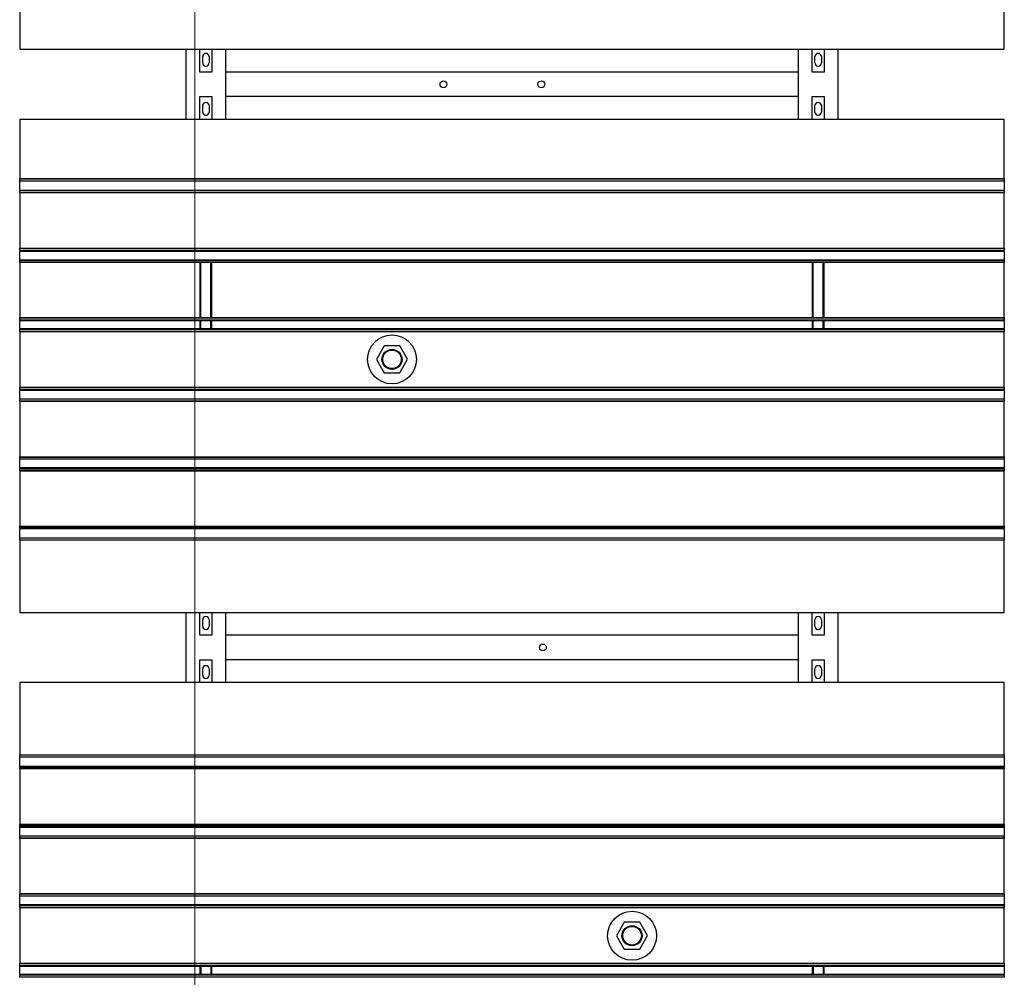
# Model space of a CAD drawing. Extents: x -89225 to 110569, y 13360 to 87647.
# Tile 272 of 478: x 29778 to 31788, y 71936 to 73891. Entities that reach past the tile are written whole.
import ezdxf

# ---------------------------------------------------------------- set-up
doc = ezdxf.new("R2010")
doc.units = 0
doc.layers.add('Beluchtingstank', color=253, linetype='Continuous')
doc.layers.add('Iv-Lines 035', color=4, linetype='Continuous')

# ---------------------------------------------------------------- blocks, each defined once
blk = doc.blocks.new('Beluchtingselementen Bosman')
for p, q in [((1269289.4, -864110.6), (1269289.4, -864231.3)), ((1271299.4, -864231.3), (1271299.4, -864110.6)), ((1269289.4, -864231.3), (1271299.4, -864231.3)), ((1269629.4, -864374.5), (1269629.4, -864231.3)), ((1269656.9, -864277.9), (1269656.9, -864231.3)), ((1269681.9, -864231.3), (1269681.9, -864277.9)), ((1269709.4, -864231.3), (1269709.4, -864374.5)), ((1270879.4, -864374.5), (1270879.4, -864231.3)), ((1270906.9, -864277.9), (1270906.9, -864231.3)), ((1270931.9, -864231.3), (1270931.9, -864277.9)), ((1270959.4, -864231.3), (1270959.4, -864374.5)), ((1269662.9, -864259.3), (1269662.9, -864246.3)), ((1269675.9, -864246.3), (1269675.9, -864259.3)), ((1270912.9, -864259.3), (1270912.9, -864246.3)), ((1270925.9, -864246.3), (1270925.9, -864259.3)), ((1269681.9, -864277.9), (1269656.9, -864277.9)), ((1270879.4, -864277.8), (1269709.4, -864277.8)), ((1269709.4, -864277.8), (1269709.4, -864321.8)), ((1270879.4, -864321.8), (1270879.4, -864277.8)), ((1270931.9, -864277.9), (1270906.9, -864277.9)), ((1269656.9, -864374.5), (1269656.9, -864327.9)), ((1269656.9, -864327.9), (1269681.9, -864327.9)), ((1269681.9, -864327.9), (1269681.9, -864374.5)), ((1270879.4, -864327.8), (1269709.4, -864327.8)), ((1270906.9, -864374.5), (1270906.9, -864327.9)), ((1270906.9, -864327.9), (1270931.9, -864327.9)), ((1270931.9, -864327.9), (1270931.9, -864374.5)), ((1269662.9, -864359.5), (1269662.9, -864346.5)), ((1269675.9, -864346.5), (1269675.9, -864359.5)), ((1270912.9, -864359.5), (1270912.9, -864346.5)), ((1270925.9, -864346.5), (1270925.9, -864359.5)), ((1271299.4, -864374.5), (1269289.4, -864374.5)), ((1269289.4, -864374.5), (1269289.4, -864495.2)), ((1271299.4, -864495.2), (1271299.4, -864374.5)), ((1269289.4, -864495.9), (1269289.4, -864495.2)), ((1269289.4, -864495.2), (1271299.4, -864495.2)), ((1269289.4, -864498.7), (1269289.4, -864495.9)), ((1269289.4, -864495.9), (1271299.4, -864495.9)), ((1269289.4, -864498.7), (1269289.4, -864499.9)), ((1269289.4, -864501.5), (1269289.4, -864499.9)), ((1269289.4, -864499.9), (1271299.4, -864499.9)), ((1271299.4, -864495.2), (1271299.4, -864495.9)), ((1271299.4, -864495.9), (1271299.4, -864498.7)), ((1271299.4, -864499.9), (1271299.4, -864498.7)), ((1271299.4, -864499.9), (1271299.4, -864501.5)), ((1269289.4, -864517.5), (1269289.4, -864501.5)), ((1269289.4, -864519), (1269289.4, -864517.5)), ((1269289.4, -864519), (1269289.4, -864520.3)), ((1269289.4, -864519), (1271299.4, -864519)), ((1269289.4, -864523.1), (1269289.4, -864520.3)), ((1271299.4, -864501.5), (1271299.4, -864517.5)), ((1271299.4, -864517.5), (1271299.4, -864519)), ((1271299.4, -864520.3), (1271299.4, -864519)), ((1271299.4, -864520.3), (1271299.4, -864523.1)), ((1269289.4, -864523.8), (1269289.4, -864523.1)), ((1269289.4, -864523.1), (1271299.4, -864523.1)), ((1269289.4, -864523.8), (1269289.4, -864637.2)), ((1269289.4, -864523.8), (1271299.4, -864523.8)), ((1271299.4, -864523.1), (1271299.4, -864523.8)), ((1271299.4, -864637.2), (1271299.4, -864523.8)), ((1269289.4, -864637.9), (1269289.4, -864637.2)), ((1269289.4, -864637.2), (1271299.4, -864637.2)), ((1269289.4, -864640.7), (1269289.4, -864637.9)), ((1269289.4, -864637.9), (1271299.4, -864637.9)), ((1269289.4, -864640.7), (1269289.4, -864641.9)), ((1271299.4, -864637.2), (1271299.4, -864637.9)), ((1271299.4, -864637.9), (1271299.4, -864640.7)), ((1271299.4, -864641.9), (1271299.4, -864640.7)), ((1269289.4, -864643.5), (1269289.4, -864641.9)), ((1269289.4, -864641.9), (1271299.4, -864641.9)), ((1269289.4, -864659.5), (1269289.4, -864643.5)), ((1269289.4, -864643.5), (1271299.4, -864643.5)), ((1269289.4, -864661), (1269289.4, -864659.5)), ((1269289.4, -864661), (1269289.4, -864662.3)), ((1269289.4, -864661), (1271299.4, -864661)), ((1271299.4, -864641.9), (1271299.4, -864643.5)), ((1271299.4, -864643.5), (1271299.4, -864659.5)), ((1271299.4, -864659.5), (1271299.4, -864661)), ((1271299.4, -864662.3), (1271299.4, -864661)), ((1269289.4, -864665.1), (1269289.4, -864662.3)), ((1269289.4, -864662.3), (1271299.4, -864662.3)), ((1269289.4, -864665.8), (1269289.4, -864665.1)), ((1269289.4, -864665.1), (1271299.4, -864665.1)), ((1269289.4, -864665.8), (1269289.4, -864779.2)), ((1269289.4, -864665.8), (1271299.4, -864665.8)), ((1269656.9, -864665.8), (1269656.9, -864779.2)), ((1269658.9, -864779.2), (1269658.9, -864665.8)), ((1269679.9, -864779.2), (1269679.9, -864665.8)), ((1269681.9, -864779.2), (1269681.9, -864665.8)), ((1270906.9, -864665.8), (1270906.9, -864779.2)), ((1270908.9, -864779.2), (1270908.9, -864665.8)), ((1270929.9, -864779.2), (1270929.9, -864665.8)), ((1270931.9, -864779.2), (1270931.9, -864665.8)), ((1271299.4, -864662.3), (1271299.4, -864665.1)), ((1271299.4, -864665.1), (1271299.4, -864665.8)), ((1271299.4, -864779.2), (1271299.4, -864665.8)), ((1269289.4, -864779.9), (1269289.4, -864779.2)), ((1269289.4, -864779.2), (1271299.4, -864779.2)), ((1269289.4, -864782.7), (1269289.4, -864779.9)), ((1269289.4, -864779.9), (1271299.4, -864779.9)), ((1271299.4, -864779.2), (1271299.4, -864779.9)), ((1271299.4, -864779.9), (1271299.4, -864782.7)), ((1269289.4, -864782.7), (1269289.4, -864783.9)), ((1269289.4, -864785.5), (1269289.4, -864783.9)), ((1269289.4, -864783.9), (1271299.4, -864783.9)), ((1269289.4, -864801.5), (1269289.4, -864785.5)), ((1269289.4, -864785.5), (1271299.4, -864785.5)), ((1269289.4, -864803), (1269289.4, -864801.5)), ((1269289.4, -864801.5), (1271299.4, -864801.5)), ((1269656.9, -864785.5), (1269656.9, -864801.5)), ((1269658.9, -864801.5), (1269658.9, -864785.5)), ((1269679.9, -864801.5), (1269679.9, -864785.5)), ((1269681.9, -864801.5), (1269681.9, -864785.5)), ((1270906.9, -864785.5), (1270906.9, -864801.5)), ((1270908.9, -864801.5), (1270908.9, -864785.5)), ((1270929.9, -864801.5), (1270929.9, -864785.5)), ((1270931.9, -864801.5), (1270931.9, -864785.5)), ((1271299.4, -864783.9), (1271299.4, -864782.7)), ((1271299.4, -864783.9), (1271299.4, -864785.5)), ((1271299.4, -864785.5), (1271299.4, -864801.5)), ((1271299.4, -864801.5), (1271299.4, -864803)), ((1269289.4, -864803), (1269289.4, -864804.3)), ((1269289.4, -864803), (1271299.4, -864803)), ((1269289.4, -864807.1), (1269289.4, -864804.3)), ((1269289.4, -864807.8), (1269289.4, -864807.1)), ((1269289.4, -864807.1), (1271299.4, -864807.1)), ((1269289.4, -864807.8), (1269289.4, -864921.2)), ((1269289.4, -864807.8), (1271299.4, -864807.8)), ((1271299.4, -864804.3), (1271299.4, -864803)), ((1271299.4, -864804.3), (1271299.4, -864807.1)), ((1271299.4, -864807.1), (1271299.4, -864807.8)), ((1271299.4, -864921.2), (1271299.4, -864807.8)), ((1270033.4, -864837), (1270017.6, -864864.6)), ((1270065.2, -864836.9), (1270033.4, -864837)), ((1270081.2, -864864.4), (1270065.2, -864836.9)), ((1270017.6, -864864.6), (1270033.6, -864892.1)), ((1270065.4, -864892), (1270081.2, -864864.4)), ((1270033.6, -864892.1), (1270065.4, -864892)), ((1269289.4, -864921.9), (1269289.4, -864921.2)), ((1269289.4, -864921.2), (1271299.4, -864921.2)), ((1269289.4, -864924.7), (1269289.4, -864921.9)), ((1269289.4, -864921.9), (1271299.4, -864921.9)), ((1271299.4, -864921.2), (1271299.4, -864921.9)), ((1271299.4, -864921.9), (1271299.4, -864924.7)), ((1269289.4, -864924.7), (1269289.4, -864925.9)), ((1269289.4, -864927.5), (1269289.4, -864925.9)), ((1269289.4, -864925.9), (1271299.4, -864925.9)), ((1269289.4, -864943.5), (1269289.4, -864927.5)), ((1269289.4, -864927.5), (1271299.4, -864927.5)), ((1271299.4, -864925.9), (1271299.4, -864924.7)), ((1271299.4, -864925.9), (1271299.4, -864927.5)), ((1271299.4, -864927.5), (1271299.4, -864943.5)), ((1269289.4, -864945), (1269289.4, -864943.5)), ((1269289.4, -864945), (1269289.4, -864946.3)), ((1269289.4, -864945), (1271299.4, -864945)), ((1269289.4, -864949.1), (1269289.4, -864946.3)), ((1269289.4, -864949.8), (1269289.4, -864949.1)), ((1269289.4, -864949.1), (1271299.4, -864949.1)), ((1269289.4, -864949.8), (1269289.4, -865063.2)), ((1269289.4, -864949.8), (1271299.4, -864949.8)), ((1271299.4, -864943.5), (1271299.4, -864945)), ((1271299.4, -864946.3), (1271299.4, -864945)), ((1271299.4, -864946.3), (1271299.4, -864949.1)), ((1271299.4, -864949.1), (1271299.4, -864949.8)), ((1271299.4, -865063.2), (1271299.4, -864949.8)), ((1269289.4, -865063.9), (1269289.4, -865063.2)), ((1269289.4, -865063.2), (1271299.4, -865063.2)), ((1271299.4, -865063.2), (1271299.4, -865063.9)), ((1269289.4, -865066.7), (1269289.4, -865063.9)), ((1269289.4, -865063.9), (1271299.4, -865063.9)), ((1269289.4, -865066.7), (1269289.4, -865067.9)), ((1269289.4, -865069.5), (1269289.4, -865067.9)), ((1269289.4, -865067.9), (1271299.4, -865067.9)), ((1269289.4, -865085.5), (1269289.4, -865069.5)), ((1271299.4, -865063.9), (1271299.4, -865066.7)), ((1271299.4, -865067.9), (1271299.4, -865066.7)), ((1271299.4, -865067.9), (1271299.4, -865069.5)), ((1271299.4, -865069.5), (1271299.4, -865085.5)), ((1269289.4, -865087), (1269289.4, -865085.5)), ((1269289.4, -865085.5), (1271299.4, -865085.5)), ((1269289.4, -865087), (1269289.4, -865088.3)), ((1269289.4, -865087), (1271299.4, -865087)), ((1269289.4, -865091.1), (1269289.4, -865088.3)), ((1269289.4, -865088.3), (1271299.4, -865088.3)), ((1269289.4, -865091.8), (1269289.4, -865091.1)), ((1269289.4, -865091.1), (1271299.4, -865091.1)), ((1269289.4, -865091.8), (1269289.4, -865205.2)), ((1269289.4, -865091.8), (1271299.4, -865091.8)), ((1271299.4, -865085.5), (1271299.4, -865087)), ((1271299.4, -865088.3), (1271299.4, -865087)), ((1271299.4, -865088.3), (1271299.4, -865091.1)), ((1271299.4, -865091.1), (1271299.4, -865091.8)), ((1271299.4, -865205.2), (1271299.4, -865091.8)), ((1269289.4, -865205.9), (1269289.4, -865205.2)), ((1269289.4, -865205.2), (1271299.4, -865205.2)), ((1269289.4, -865208.7), (1269289.4, -865205.9)), ((1269289.4, -865205.9), (1271299.4, -865205.9)), ((1269289.4, -865208.7), (1269289.4, -865209.9)), ((1269289.4, -865208.7), (1271299.4, -865208.7)), ((1269289.4, -865211.5), (1269289.4, -865209.9)), ((1269289.4, -865209.9), (1271299.4, -865209.9)), ((1269289.4, -865227.5), (1269289.4, -865211.5)), ((1271299.4, -865205.2), (1271299.4, -865205.9)), ((1271299.4, -865205.9), (1271299.4, -865208.7)), ((1271299.4, -865209.9), (1271299.4, -865208.7)), ((1271299.4, -865209.9), (1271299.4, -865211.5)), ((1271299.4, -865211.5), (1271299.4, -865227.5)), ((1269289.4, -865229), (1269289.4, -865227.5)), ((1269289.4, -865229), (1269289.4, -865230.3)), ((1269289.4, -865229), (1271299.4, -865229)), ((1269289.4, -865233.1), (1269289.4, -865230.3)), ((1269289.4, -865233.8), (1269289.4, -865233.1)), ((1269289.4, -865233.1), (1271299.4, -865233.1)), ((1269289.4, -865233.8), (1269289.4, -865381.3)), ((1271299.4, -865227.5), (1271299.4, -865229)), ((1271299.4, -865230.3), (1271299.4, -865229)), ((1271299.4, -865230.3), (1271299.4, -865233.1)), ((1271299.4, -865233.1), (1271299.4, -865233.8)), ((1271299.4, -865381.3), (1271299.4, -865233.8)), ((1269289.4, -865381.3), (1271299.4, -865381.3)), ((1269629.4, -865524.5), (1269629.4, -865381.3)), ((1269656.9, -865427.9), (1269656.9, -865381.3)), ((1269681.9, -865381.3), (1269681.9, -865427.9)), ((1269709.4, -865381.3), (1269709.4, -865524.5)), ((1270879.4, -865524.5), (1270879.4, -865381.3)), ((1270906.9, -865427.9), (1270906.9, -865381.3)), ((1270931.9, -865381.3), (1270931.9, -865427.9)), ((1270959.4, -865381.3), (1270959.4, -865524.5)), ((1269662.9, -865409.3), (1269662.9, -865396.3)), ((1269675.9, -865396.3), (1269675.9, -865409.3)), ((1270912.9, -865409.3), (1270912.9, -865396.3)), ((1270925.9, -865396.3), (1270925.9, -865409.3)), ((1269681.9, -865427.9), (1269656.9, -865427.9)), ((1270879.4, -865427.8), (1269709.4, -865427.8)), ((1269709.4, -865427.8), (1269709.4, -865471.8)), ((1270879.4, -865471.8), (1270879.4, -865427.8)), ((1270931.9, -865427.9), (1270906.9, -865427.9)), ((1269656.9, -865524.5), (1269656.9, -865477.9)), ((1269656.9, -865477.9), (1269681.9, -865477.9)), ((1269681.9, -865477.9), (1269681.9, -865524.5)), ((1270879.4, -865477.8), (1269709.4, -865477.8)), ((1270906.9, -865524.5), (1270906.9, -865477.9)), ((1270906.9, -865477.9), (1270931.9, -865477.9)), ((1270931.9, -865477.9), (1270931.9, -865524.5)), ((1269662.9, -865509.5), (1269662.9, -865496.5)), ((1269675.9, -865496.5), (1269675.9, -865509.5)), ((1270912.9, -865509.5), (1270912.9, -865496.5)), ((1270925.9, -865496.5), (1270925.9, -865509.5)), ((1271299.4, -865524.5), (1269289.4, -865524.5)), ((1269289.4, -865524.5), (1269289.4, -865672)), ((1271299.4, -865672), (1271299.4, -865524.5)), ((1269289.4, -865672.7), (1269289.4, -865672)), ((1269289.4, -865675.5), (1269289.4, -865672.7)), ((1271299.4, -865672.7), (1269289.4, -865672.7)), ((1269289.4, -865675.5), (1269289.4, -865676.7)), ((1269289.4, -865678.3), (1269289.4, -865676.7)), ((1271299.4, -865676.7), (1269289.4, -865676.7)), ((1269289.4, -865694.3), (1269289.4, -865678.3)), ((1271299.4, -865672), (1271299.4, -865672.7)), ((1271299.4, -865672.7), (1271299.4, -865675.5)), ((1271299.4, -865676.7), (1271299.4, -865675.5)), ((1271299.4, -865676.7), (1271299.4, -865678.3)), ((1271299.4, -865678.3), (1271299.4, -865694.3)), ((1269289.4, -865695.8), (1269289.4, -865694.3)), ((1269289.4, -865695.8), (1269289.4, -865697.1)), ((1271299.4, -865695.8), (1269289.4, -865695.8)), ((1269289.4, -865699.9), (1269289.4, -865697.1)), ((1271299.4, -865697.1), (1269289.4, -865697.1)), ((1269289.4, -865700.6), (1269289.4, -865699.9)), ((1271299.4, -865699.9), (1269289.4, -865699.9)), ((1269289.4, -865700.6), (1269289.4, -865814)), ((1271299.4, -865700.6), (1269289.4, -865700.6)), ((1271299.4, -865694.3), (1271299.4, -865695.8)), ((1271299.4, -865697.1), (1271299.4, -865695.8)), ((1271299.4, -865697.1), (1271299.4, -865699.9)), ((1271299.4, -865699.9), (1271299.4, -865700.6)), ((1271299.4, -865814), (1271299.4, -865700.6)), ((1269289.4, -865814.7), (1269289.4, -865814)), ((1271299.4, -865814), (1269289.4, -865814)), ((1269289.4, -865817.5), (1269289.4, -865814.7)), ((1271299.4, -865814.7), (1269289.4, -865814.7)), ((1269289.4, -865817.5), (1269289.4, -865818.7)), ((1271299.4, -865817.5), (1269289.4, -865817.5)), ((1269289.4, -865820.3), (1269289.4, -865818.7)), ((1271299.4, -865818.7), (1269289.4, -865818.7)), ((1269289.4, -865836.3), (1269289.4, -865820.3)), ((1271299.4, -865820.3), (1269289.4, -865820.3)), ((1271299.4, -865814), (1271299.4, -865814.7)), ((1271299.4, -865814.7), (1271299.4, -865817.5)), ((1271299.4, -865818.7), (1271299.4, -865817.5)), ((1271299.4, -865818.7), (1271299.4, -865820.3)), ((1271299.4, -865820.3), (1271299.4, -865836.3)), ((1269289.4, -865837.8), (1269289.4, -865836.3)), ((1269289.4, -865837.8), (1269289.4, -865839.1)), ((1271299.4, -865837.8), (1269289.4, -865837.8)), ((1269289.4, -865841.9), (1269289.4, -865839.1)), ((1269289.4, -865842.6), (1269289.4, -865841.9)), ((1271299.4, -865841.9), (1269289.4, -865841.9)), ((1269289.4, -865842.6), (1269289.4, -865956)), ((1271299.4, -865842.6), (1269289.4, -865842.6)), ((1271299.4, -865836.3), (1271299.4, -865837.8)), ((1271299.4, -865839.1), (1271299.4, -865837.8)), ((1271299.4, -865839.1), (1271299.4, -865841.9)), ((1271299.4, -865841.9), (1271299.4, -865842.6)), ((1271299.4, -865956), (1271299.4, -865842.6)), ((1269289.4, -865956.7), (1269289.4, -865956)), ((1271299.4, -865956), (1269289.4, -865956)), ((1269289.4, -865959.5), (1269289.4, -865956.7)), ((1271299.4, -865956.7), (1269289.4, -865956.7)), ((1269289.4, -865959.5), (1269289.4, -865960.7)), ((1269289.4, -865962.3), (1269289.4, -865960.7)), ((1271299.4, -865960.7), (1269289.4, -865960.7)), ((1269289.4, -865978.3), (1269289.4, -865962.3)), ((1271299.4, -865956), (1271299.4, -865956.7)), ((1271299.4, -865956.7), (1271299.4, -865959.5)), ((1271299.4, -865960.7), (1271299.4, -865959.5)), ((1271299.4, -865960.7), (1271299.4, -865962.3)), ((1271299.4, -865962.3), (1271299.4, -865978.3)), ((1269289.4, -865979.8), (1269289.4, -865978.3)), ((1271299.4, -865978.3), (1269289.4, -865978.3)), ((1269289.4, -865979.8), (1269289.4, -865981.1)), ((1271299.4, -865979.8), (1269289.4, -865979.8)), ((1269289.4, -865983.9), (1269289.4, -865981.1)), ((1269289.4, -865984.6), (1269289.4, -865983.9)), ((1271299.4, -865983.9), (1269289.4, -865983.9)), ((1269289.4, -865984.6), (1269289.4, -866098)), ((1271299.4, -865984.6), (1269289.4, -865984.6)), ((1271299.4, -865978.3), (1271299.4, -865979.8)), ((1271299.4, -865981.1), (1271299.4, -865979.8)), ((1271299.4, -865981.1), (1271299.4, -865983.9)), ((1271299.4, -865983.9), (1271299.4, -865984.6)), ((1271299.4, -866098), (1271299.4, -865984.6)), ((1270523.4, -866013.8), (1270507.6, -866041.4)), ((1270555.2, -866013.7), (1270523.4, -866013.8)), ((1270571.2, -866041.2), (1270555.2, -866013.7)), ((1270507.6, -866041.4), (1270523.6, -866068.9)), ((1270555.4, -866068.8), (1270571.2, -866041.2)), ((1270523.6, -866068.9), (1270555.4, -866068.8)), ((1269289.4, -866098.7), (1269289.4, -866098)), ((1271299.4, -866098), (1269289.4, -866098)), ((1269289.4, -866101.5), (1269289.4, -866098.7)), ((1271299.4, -866098.7), (1269289.4, -866098.7)), ((1269289.4, -866101.5), (1269289.4, -866102.7)), ((1269289.4, -866104.3), (1269289.4, -866102.7)), ((1271299.4, -866102.7), (1269289.4, -866102.7)), ((1269289.4, -866120.3), (1269289.4, -866104.3)), ((1271299.4, -866104.3), (1269289.4, -866104.3)), ((1269656.9, -866104.3), (1269656.9, -866120.3)), ((1269658.9, -866104.3), (1269658.9, -866120.3)), ((1269679.9, -866104.3), (1269679.9, -866120.3)), ((1269681.9, -866120.3), (1269681.9, -866104.3)), ((1270906.9, -866104.3), (1270906.9, -866120.3)), ((1270908.9, -866104.3), (1270908.9, -866120.3)), ((1270929.9, -866104.3), (1270929.9, -866120.3)), ((1270931.9, -866120.3), (1270931.9, -866104.3)), ((1271299.4, -866098), (1271299.4, -866098.7)), ((1271299.4, -866098.7), (1271299.4, -866101.5)), ((1271299.4, -866102.7), (1271299.4, -866101.5)), ((1271299.4, -866102.7), (1271299.4, -866104.3)), ((1271299.4, -866104.3), (1271299.4, -866120.3)), ((1269289.4, -866121.8), (1269289.4, -866120.3)), ((1271299.4, -866120.3), (1269289.4, -866120.3)), ((1269289.4, -866121.8), (1269289.4, -866123.1)), ((1271299.4, -866121.8), (1269289.4, -866121.8)), ((1269289.4, -866125.9), (1269289.4, -866123.1)), ((1269289.4, -866126.6), (1269289.4, -866125.9)), ((1271299.4, -866125.9), (1269289.4, -866125.9)), ((1271299.4, -866120.3), (1271299.4, -866121.8)), ((1271299.4, -866123.1), (1271299.4, -866121.8)), ((1271299.4, -866123.1), (1271299.4, -866125.9)), ((1271299.4, -866125.9), (1271299.4, -866126.6))]:
    blk.add_line(p, q)
for centre, radius in [((1270154.4, -864302.8), 7), ((1270354.4, -864302.8), 7), ((1270049.4, -864864.5), 50), ((1270049.4, -864864.5), 20.5), ((1270049.4, -864864.5), 19), ((1270357.4, -865452.8), 7), ((1270539.4, -866041.3), 50), ((1270539.4, -866041.3), 20.5), ((1270539.4, -866041.3), 19)]:
    blk.add_circle(centre, radius)
for centre, start, end in [((1269669.4, -864246.3), 360, 180), ((1269669.4, -864259.3), 180, 360), ((1270919.4, -864246.3), 0, 180), ((1270919.4, -864259.3), 180, 0), ((1269669.4, -864346.5), 0, 180), ((1270919.4, -864346.5), 360, 180), ((1269669.4, -864359.5), 180, 0), ((1270919.4, -864359.5), 180, 360), ((1269669.4, -865396.3), 360, 180), ((1270919.4, -865396.3), 0, 180), ((1269669.4, -865409.3), 180, 360), ((1270919.4, -865409.3), 180, 0), ((1269669.4, -865496.5), 0, 180), ((1270919.4, -865496.5), 360, 180), ((1269669.4, -865509.5), 180, 0), ((1270919.4, -865509.5), 180, 360)]:
    blk.add_arc(centre, 6.5, start, end)

msp = doc.modelspace()

# ---------------------------------------------------------------- linework, layer by layer
at = {"layer": 'Beluchtingstank', "lineweight": 9, "ltscale": 0.01}
msp.add_line((30135.9, 57488.1), (30135.9, 85395.2), dxfattribs=at)

# ---------------------------------------------------------------- block references
at = {"layer": 'Iv-Lines 035'}
msp.add_blockref('Beluchtingselementen Bosman', (-1239510.9, 938062.2), dxfattribs=at)

doc.saveas('drawing.dxf')
